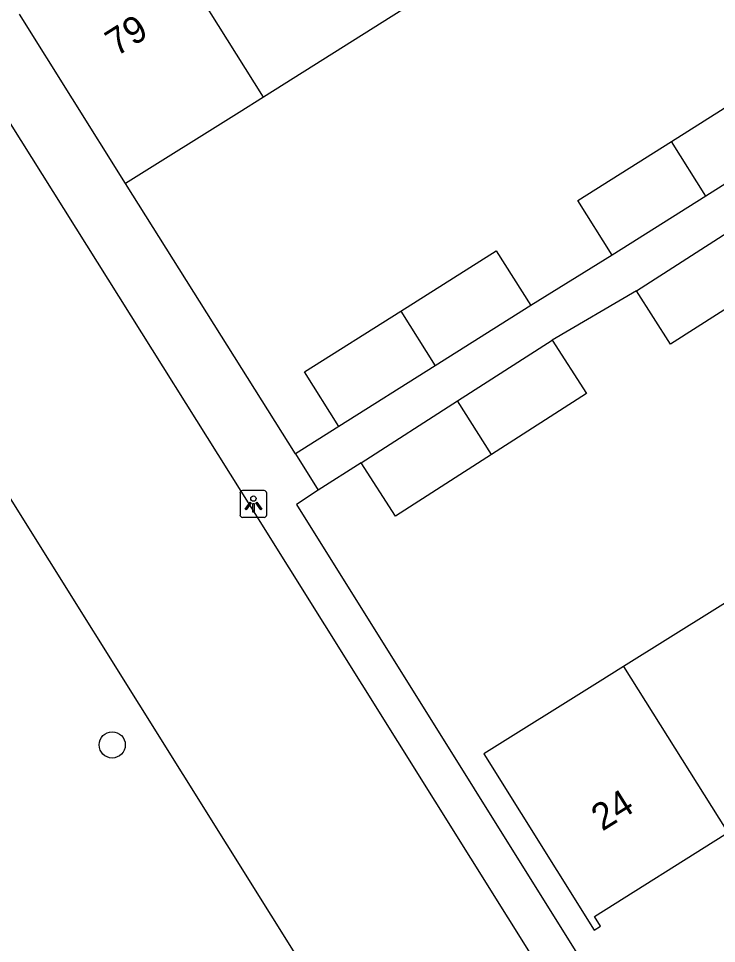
# Model space of a CAD drawing. Extents: x 160077 to 160945, y 386481 to 387498.
# Drawn here: x 160257.35 to 160283.4, y 387092.43 to 387126.94 of the extents above; entities that cross this region are included whole.
import ezdxf

# ---------------------------------------------------------------- set-up
doc = ezdxf.new("R2010")
doc.units = 0
for name, color, linetype in [('IMGEO_Boom', 7, 'Continuous'), ('IMGEO_Groenvoorziening', 7, 'Continuous'), ('IMGEO_Lichtpunt', 7, 'Continuous'), ('IMGEO_Pand', 7, 'Continuous'), ('IMGEO_Pand_nummerreeks', 7, 'Continuous'), ('IMGEO_Voetpad_open', 7, 'Continuous')]:
    doc.layers.add(name, color=color, linetype=linetype)

msp = doc.modelspace()

# ---------------------------------------------------------------- linework, layer by layer
at = {"layer": 'IMGEO_Boom'}
msp.add_circle((160260.85, 387099.837), 0.489, dxfattribs=at)
at = {"layer": 'IMGEO_Groenvoorziening'}
msp.add_lwpolyline([(160273.417, 387082.895), (160246.937, 387125.176)], dxfattribs=at)
at = {"layer": 'IMGEO_Lichtpunt'}
for p, q in [((160266.521, 387109.323), (160265.713, 387109.323)), ((160266.521, 387109.323), (160265.713, 387109.323)), ((160265.619, 387109.228), (160265.619, 387108.421)), ((160265.619, 387109.228), (160265.619, 387108.421)), ((160266.615, 387108.421), (160266.615, 387109.228)), ((160266.615, 387108.421), (160266.615, 387109.228)), ((160265.713, 387108.327), (160266.521, 387108.327)), ((160265.713, 387108.327), (160266.521, 387108.327))]:
    msp.add_line(p, q, dxfattribs=at)
for points in [[(160265.993, 387108.892), (160266.032, 387108.864), (160265.844, 387108.602), (160265.806, 387108.629), (160265.993, 387108.892)], [(160266.095, 387108.844), (160266.142, 387108.844), (160266.142, 387108.522), (160266.095, 387108.522), (160266.095, 387108.844)], [(160266.205, 387108.864), (160266.243, 387108.891), (160266.43, 387108.629), (160266.391, 387108.601), (160266.205, 387108.864)]]:
    msp.add_lwpolyline(points, dxfattribs=at)
msp.add_circle((160266.118, 387109.026), 0.0994, dxfattribs=at)
for centre, start, end in [((160265.713, 387109.228), 90, 180), ((160265.713, 387109.228), 90, 180), ((160266.521, 387109.228), 0, 90), ((160266.521, 387109.228), 0, 90), ((160265.713, 387108.421), 180, 270), ((160265.713, 387108.421), 180, 270), ((160266.521, 387108.421), 270, 0), ((160266.521, 387108.421), 270, 360)]:
    msp.add_arc(centre, 0.0946, start, end, dxfattribs=at)
at = {"layer": 'IMGEO_Pand'}
for points in [[(160266.493, 387124.003), (160262.53, 387130.326)], [(160271.698, 387127.266), (160266.493, 387124.003)], [(160261.349, 387120.779), (160257.386, 387127.102)], [(160281.726, 387122.352), (160285.377, 387124.654), (160286.661, 387122.617)], [(160266.493, 387124.003), (160265.586, 387123.435), (160261.349, 387120.779)], [(160286.661, 387122.617), (160283.005, 387120.312)], [(160279.504, 387118.104), (160278.22, 387120.141), (160281.726, 387122.352)], [(160283.005, 387120.312), (160281.726, 387122.352)], [(160283.005, 387120.312), (160279.504, 387118.104)], [(160280.413, 387116.773), (160283.995, 387119.071)], [(160271.626, 387116.021), (160275.184, 387118.265), (160276.468, 387116.228)], [(160285.252, 387117.067), (160281.69, 387114.782), (160280.413, 387116.773)], [(160276.468, 387116.228), (160272.905, 387113.981)], [(160269.311, 387111.715), (160268.027, 387113.752), (160271.626, 387116.021)], [(160271.626, 387116.021), (160272.905, 387113.981)], [(160273.741, 387112.671), (160277.266, 387114.933)], [(160277.266, 387114.933), (160278.543, 387112.941), (160274.998, 387110.667)], [(160272.905, 387113.981), (160269.311, 387111.715)], [(160270.145, 387110.364), (160273.741, 387112.671)], [(160274.998, 387110.667), (160273.741, 387112.671)], [(160274.998, 387110.667), (160271.422, 387108.373), (160270.145, 387110.364)], [(160285.087, 387105.985), (160279.935, 387102.766)], [(160279.935, 387102.766), (160278.959, 387102.156), (160274.718, 387099.506), (160278.833, 387092.92), (160279.073, 387093.07), (160278.842, 387093.439), (160283.715, 387096.49), (160283.916, 387096.167), (160284.03, 387096.238)], [(160279.935, 387102.766), (160284.03, 387096.238)]]:
    msp.add_lwpolyline(points, dxfattribs=at)
at = {"layer": 'IMGEO_Voetpad_open'}
for points in [[(160254.52, 387127.019), (160266.048, 387108.664), (160278.341, 387089.035), (160278.414, 387088.911), (160278.518, 387088.702), (160278.602, 387088.484), (160278.667, 387088.26), (160278.712, 387088.03), (160278.735, 387087.798), (160278.738, 387087.565), (160278.72, 387087.332), (160278.682, 387087.102), (160278.623, 387086.876), (160278.544, 387086.656), (160278.445, 387086.444), (160278.329, 387086.242), (160278.194, 387086.051), (160278.043, 387085.873), (160277.877, 387085.709), (160277.697, 387085.561), (160277.504, 387085.429), (160273.417, 387082.895)], [(160268.541, 387109.335), (160267.725, 387108.811), (160280.982, 387087.594), (160343.569, 387126.901)], [(160267.688, 387110.692), (160261.349, 387120.779)], [(160279.504, 387118.104), (160276.468, 387116.228)], [(160280.413, 387116.773), (160277.266, 387114.933)], [(160269.311, 387111.715), (160267.688, 387110.692)], [(160267.688, 387110.692), (160268.541, 387109.335)], [(160270.145, 387110.364), (160268.541, 387109.335)]]:
    msp.add_lwpolyline(points, dxfattribs=at)

# ---------------------------------------------------------------- texts
at = {"layer": 'IMGEO_Pand_nummerreeks'}
for s, rotation, p in [('79', 32.0777, (160261.006, 387125.5)), ('24', 32.0455, (160279.139, 387096.599))]:
    msp.add_text(s, height=1, rotation=rotation, dxfattribs=at).set_placement(p)

doc.saveas('drawing.dxf')
